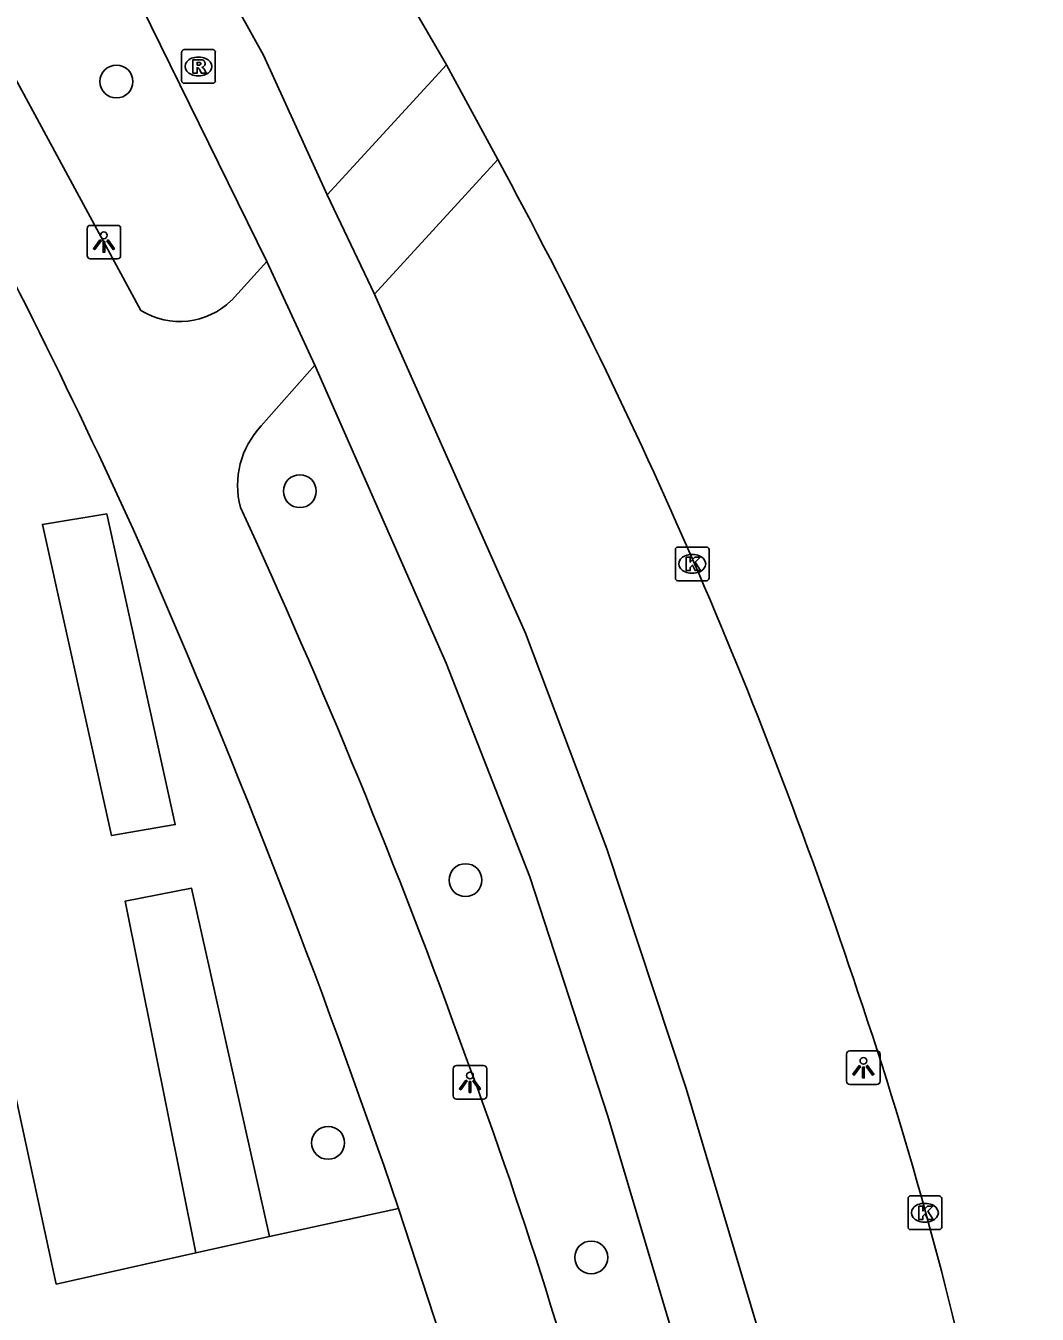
# Model space of a CAD drawing. Extents: x 160037 to 160839, y 385326 to 386441.
# Drawn here: x 160599.04 to 160629.11, y 386318.7 to 386357 of the extents above; entities that cross this region are included whole.
import ezdxf

# ---------------------------------------------------------------- set-up
doc = ezdxf.new("R2010")
doc.units = 0
for name, color, linetype in [('IMGEO_Boom', 7, 'Continuous'), ('IMGEO_Fietspad_gesloten', 7, 'Continuous'), ('IMGEO_Haag', 7, 'Continuous'), ('IMGEO_Kolk', 7, 'Continuous'), ('IMGEO_Lichtpunt', 7, 'Continuous'), ('IMGEO_Rijbaan_lokaal_gesloten', 7, 'Continuous'), ('IMGEO_Rioolput', 7, 'Continuous'), ('IMGEO_Voetpad_open', 7, 'Continuous')]:
    doc.layers.add(name, color=color, linetype=linetype)

msp = doc.modelspace()

# ---------------------------------------------------------------- linework, layer by layer
at = {"layer": 'IMGEO_Boom'}
for centre in [(160601.734, 386355.345), (160607.186, 386343.168), (160612.111, 386331.607), (160608.025, 386323.798), (160615.849, 386320.391)]:
    msp.add_circle(centre, 0.489, dxfattribs=at)
at = {"layer": 'IMGEO_Fietspad_gesloten'}
for points in [[(160608.002, 386351.973), (160606.102, 386356.126), (160604.226, 386359.518), (160602.713, 386362.855), (160602.01, 386364.318)], [(160601.217, 386359.935), (160602.465, 386357.597), (160606.201, 386349.993)], [(160609.405, 386349.023), (160608.002, 386351.973)], [(160607.631, 386346.918), (160606.201, 386349.993)], [(160657.055, 386154.143), (160647.386, 386198.679), (160636.094, 386250.686), (160624.457, 386303.72), (160622.534, 386311.847), (160620.91, 386317.905), (160618.67, 386325.412), (160616.315, 386332.541), (160613.894, 386338.952), (160609.405, 386349.023)], [(160607.631, 386346.918), (160611.537, 386338.055), (160614.024, 386331.705), (160616.344, 386324.596), (160618.303, 386317.988), (160620.148, 386311.23), (160622.139, 386303.076), (160623.193, 386298.283), (160645.016, 386198.179)]]:
    msp.add_lwpolyline(points, dxfattribs=at)
at = {"layer": 'IMGEO_Haag'}
for points in [[(160601.444, 386342.49), (160603.482, 386333.258), (160601.592, 386332.933), (160599.533, 386342.182), (160601.444, 386342.49)], [(160604.098, 386320.526), (160601.992, 386330.981), (160603.967, 386331.366), (160606.28, 386321.011)]]:
    msp.add_lwpolyline(points, dxfattribs=at)
at = {"layer": 'IMGEO_Kolk'}
for p, q in [((160618.35, 386340.581), (160618.35, 386341.433)), ((160618.425, 386341.507), (160619.277, 386341.507)), ((160619.351, 386341.433), (160619.351, 386340.581)), ((160618.838, 386341.287), (160618.863, 386341.287)), ((160618.861, 386340.727), (160618.836, 386340.727)), ((160619.277, 386340.507), (160618.425, 386340.507)), ((160625.266, 386321.294), (160625.266, 386322.146)), ((160625.341, 386322.22), (160626.193, 386322.22)), ((160625.754, 386322), (160625.779, 386322)), ((160626.267, 386322.146), (160626.267, 386321.294)), ((160626.193, 386321.22), (160625.341, 386321.22)), ((160625.777, 386321.44), (160625.752, 386321.44))]:
    msp.add_line(p, q, dxfattribs=at)
for points in [[(160618.35, 386340.581), (160618.35, 386341.433)], [(160618.425, 386341.507), (160619.277, 386341.507)], [(160619.351, 386341.433), (160619.351, 386340.581)], [(160618.671, 386341.207), (160618.794, 386341.207), (160618.794, 386341.056), (160618.924, 386341.207), (160619.088, 386341.207), (160618.942, 386341.056), (160619.095, 386340.807), (160618.943, 386340.807), (160618.858, 386340.971), (160618.794, 386340.904), (160618.794, 386340.807), (160618.671, 386340.807), (160618.671, 386341.207)], [(160619.277, 386340.507), (160618.425, 386340.507)], [(160625.266, 386321.294), (160625.266, 386322.146)], [(160625.341, 386322.22), (160626.193, 386322.22)], [(160625.587, 386321.92), (160625.71, 386321.92), (160625.71, 386321.769), (160625.84, 386321.92), (160626.004, 386321.92), (160625.858, 386321.769), (160626.011, 386321.52), (160625.859, 386321.52), (160625.774, 386321.684), (160625.71, 386321.617), (160625.71, 386321.52), (160625.587, 386321.52), (160625.587, 386321.92)], [(160626.267, 386322.146), (160626.267, 386321.294)], [(160626.193, 386321.22), (160625.341, 386321.22)]]:
    msp.add_lwpolyline(points, dxfattribs=at)
for centre, start, end in [((160618.427, 386341.431), 91.552, 178.448), ((160618.427, 386341.431), 91.552, 178.448), ((160619.275, 386341.431), 1.552, 88.448), ((160619.275, 386341.431), 1.552, 88.448), ((160618.427, 386340.583), 181.552, 268.448), ((160618.427, 386340.583), 181.552, 268.448), ((160619.275, 386340.583), 271.552, 358.448), ((160619.275, 386340.583), 271.552, 358.448), ((160625.343, 386322.144), 91.552, 178.448), ((160625.343, 386322.144), 91.552, 178.448), ((160626.191, 386322.144), 1.552, 88.448), ((160626.191, 386322.144), 1.552, 88.448), ((160625.343, 386321.296), 181.552, 268.448), ((160625.343, 386321.296), 181.552, 268.448), ((160626.191, 386321.296), 271.552, 358.448), ((160626.191, 386321.296), 271.552, 358.448)]:
    msp.add_arc(centre, 0.0765, start, end, dxfattribs=at)
for centre, major_axis, ratio, start_param, end_param in [((160618.837, 386341.007), (-0.387, 0.002), 0.722429, 4.712389, 7.853982), ((160618.862, 386341.007), (-0.39, 0.002), 0.717154, 1.570796, 4.712389), ((160625.753, 386321.72), (-0.387, 0.002), 0.722429, 4.712389, 7.853982), ((160625.778, 386321.72), (-0.39, 0.002), 0.717154, 1.570796, 4.712389)]:
    msp.add_ellipse(centre, major_axis=major_axis, ratio=ratio, start_param=start_param, end_param=end_param, dxfattribs=at)
at = {"layer": 'IMGEO_Lichtpunt'}
for p, q in [((160600.863, 386350.975), (160600.863, 386350.168)), ((160600.863, 386350.975), (160600.863, 386350.168)), ((160601.765, 386351.07), (160600.957, 386351.07)), ((160601.765, 386351.07), (160600.957, 386351.07)), ((160601.859, 386350.168), (160601.859, 386350.975)), ((160601.859, 386350.168), (160601.859, 386350.975)), ((160600.957, 386350.074), (160601.765, 386350.074)), ((160600.957, 386350.074), (160601.765, 386350.074)), ((160624.342, 386326.531), (160623.534, 386326.531)), ((160624.342, 386326.531), (160623.534, 386326.531)), ((160612.647, 386326.096), (160611.839, 386326.096)), ((160612.647, 386326.096), (160611.839, 386326.096)), ((160623.44, 386326.436), (160623.44, 386325.629)), ((160623.44, 386326.436), (160623.44, 386325.629)), ((160624.436, 386325.629), (160624.436, 386326.436)), ((160624.436, 386325.629), (160624.436, 386326.436)), ((160611.745, 386326.001), (160611.745, 386325.194)), ((160611.745, 386326.001), (160611.745, 386325.194)), ((160612.741, 386325.194), (160612.741, 386326.001)), ((160612.741, 386325.194), (160612.741, 386326.001)), ((160623.534, 386325.535), (160624.342, 386325.535)), ((160623.534, 386325.535), (160624.342, 386325.535)), ((160611.839, 386325.1), (160612.647, 386325.1)), ((160611.839, 386325.1), (160612.647, 386325.1))]:
    msp.add_line(p, q, dxfattribs=at)
for points in [[(160601.237, 386350.639), (160601.276, 386350.611), (160601.088, 386350.349), (160601.05, 386350.376), (160601.237, 386350.639)], [(160601.339, 386350.591), (160601.386, 386350.591), (160601.386, 386350.269), (160601.339, 386350.269), (160601.339, 386350.591)], [(160601.449, 386350.611), (160601.487, 386350.638), (160601.674, 386350.376), (160601.635, 386350.348), (160601.449, 386350.611)], [(160623.814, 386326.1), (160623.853, 386326.072), (160623.665, 386325.81), (160623.627, 386325.837), (160623.814, 386326.1)], [(160624.026, 386326.072), (160624.064, 386326.099), (160624.251, 386325.837), (160624.212, 386325.809), (160624.026, 386326.072)], [(160623.916, 386326.052), (160623.963, 386326.052), (160623.963, 386325.73), (160623.916, 386325.73), (160623.916, 386326.052)], [(160612.119, 386325.665), (160612.158, 386325.637), (160611.97, 386325.375), (160611.932, 386325.402), (160612.119, 386325.665)], [(160612.221, 386325.617), (160612.268, 386325.617), (160612.268, 386325.295), (160612.221, 386325.295), (160612.221, 386325.617)], [(160612.331, 386325.637), (160612.369, 386325.664), (160612.556, 386325.402), (160612.517, 386325.374), (160612.331, 386325.637)]]:
    msp.add_lwpolyline(points, dxfattribs=at)
for centre in [(160601.362, 386350.773), (160623.939, 386326.234), (160612.244, 386325.799)]:
    msp.add_circle(centre, 0.0994, dxfattribs=at)
for centre, start, end in [((160600.957, 386350.975), 90, 180), ((160600.957, 386350.975), 90, 180), ((160601.765, 386350.975), 0, 90), ((160601.765, 386350.975), 0, 90), ((160600.957, 386350.168), 180, 270), ((160600.957, 386350.168), 180, 270), ((160601.765, 386350.168), 270, 0), ((160601.765, 386350.168), 270, 360), ((160623.534, 386326.436), 90, 180), ((160623.534, 386326.436), 90, 180), ((160624.342, 386326.436), 0, 90), ((160624.342, 386326.436), 0, 90), ((160611.839, 386326.001), 90, 180), ((160611.839, 386326.001), 90, 180), ((160612.647, 386326.001), 0, 90), ((160612.647, 386326.001), 0, 90), ((160623.534, 386325.629), 180, 270), ((160623.534, 386325.629), 180, 270), ((160624.342, 386325.629), 270, 0), ((160624.342, 386325.629), 270, 360), ((160611.839, 386325.194), 180, 270), ((160611.839, 386325.194), 180, 270), ((160612.647, 386325.194), 270, 0), ((160612.647, 386325.194), 270, 360)]:
    msp.add_arc(centre, 0.0946, start, end, dxfattribs=at)
at = {"layer": 'IMGEO_Rijbaan_lokaal_gesloten'}
for points in [[(160607.507, 386362.391), (160607.838, 386362.013), (160609.787, 386358.883), (160611.548, 386355.844)], [(160611.548, 386355.844), (160613.07, 386353.023)]]:
    msp.add_lwpolyline(points, dxfattribs=at)
for centre, radius, start, end in [((160479.692, 386280.644), 151.751, 18.45354, 28.48678), ((160510.142, 386289.753), 119.988, 11.99646, 18.93002)]:
    msp.add_arc(centre, radius, start, end, dxfattribs=at)
at = {"layer": 'IMGEO_Rioolput'}
for p, q in [((160603.673, 386355.366), (160603.673, 386356.218)), ((160603.748, 386356.292), (160604.6, 386356.292)), ((160604.161, 386356.072), (160604.186, 386356.072)), ((160604.674, 386356.218), (160604.674, 386355.366)), ((160604.6, 386355.292), (160603.748, 386355.292)), ((160604.184, 386355.512), (160604.159, 386355.512))]:
    msp.add_line(p, q, dxfattribs=at)
for points in [[(160603.673, 386355.366), (160603.673, 386356.218)], [(160603.748, 386356.292), (160604.6, 386356.292)], [(160604.262, 386355.99), (160604.01, 386355.992), (160604.01, 386355.592)], [(160604.674, 386356.218), (160604.674, 386355.366)], [(160604.01, 386355.592), (160604.134, 386355.592), (160604.134, 386355.754), (160604.145, 386355.754)], [(160604.188, 386355.911), (160604.134, 386355.911), (160604.134, 386355.83)], [(160604.134, 386355.83), (160604.186, 386355.83)], [(160604.192, 386355.725), (160604.263, 386355.592), (160604.403, 386355.592), (160604.338, 386355.718)], [(160604.6, 386355.292), (160603.748, 386355.292)]]:
    msp.add_lwpolyline(points, dxfattribs=at)
for centre, radius, start, end in [((160603.75, 386356.216), 0.0765, 91.552, 178.448), ((160603.75, 386356.216), 0.0765, 91.552, 178.448), ((160604.261, 386355.88), 0.109, 350.3612, 89.416), ((160604.598, 386356.216), 0.0765, 1.552, 88.448), ((160604.598, 386356.216), 0.0765, 1.552, 88.448), ((160604.144, 386355.701), 0.0533, 26.0293, 88.6989), ((160604.17, 386356.019), 0.19, 274.7715, 282.9687), ((160604.194, 386355.815), 0.0964, 77.0061, 93.1865), ((160604.208, 386355.872), 0.0378, 276.6634, 79.6772), ((160604.259, 386355.88), 0.112, 277.5842, 350.9817), ((160604.243, 386355.665), 0.108, 29.5134, 73.7905), ((160603.75, 386355.368), 0.0765, 181.552, 268.448), ((160603.75, 386355.368), 0.0765, 181.552, 268.448), ((160604.598, 386355.368), 0.0765, 271.552, 358.448), ((160604.598, 386355.368), 0.0765, 271.552, 358.448)]:
    msp.add_arc(centre, radius, start, end, dxfattribs=at)
for centre, major_axis, ratio, start_param, end_param in [((160604.16, 386355.792), (-0.387, 0.002), 0.722429, 4.712389, 7.853982), ((160604.185, 386355.792), (-0.39, 0.002), 0.717154, 1.570796, 4.712389)]:
    msp.add_ellipse(centre, major_axis=major_axis, ratio=ratio, start_param=start_param, end_param=end_param, dxfattribs=at)
at = {"layer": 'IMGEO_Voetpad_open'}
for points in [[(160602.463, 386348.542), (160594.781, 386362.73), (160592.153, 386367.57)], [(160604.098, 386320.526), (160599.946, 386319.602), (160592.094, 386355.942), (160594.855, 386356.545)], [(160608.002, 386351.973), (160611.548, 386355.844)], [(160613.07, 386353.023), (160609.405, 386349.023)], [(160606.201, 386349.993), (160605.15, 386348.831)], [(160606.036, 386345.109), (160607.631, 386346.918)], [(160601.398, 386343.841), (160602.231, 386342.038)], [(160610.12, 386321.851), (160606.28, 386321.011)], [(160610.12, 386321.851), (160611.353, 386318.063)], [(160606.28, 386321.011), (160604.098, 386320.526)]]:
    msp.add_lwpolyline(points, dxfattribs=at)
for centre, radius, start, end in [((160429.627, 386263.41), 189.669, 25.09115, 29.40892), ((160603.621, 386350.407), 2.195, 238.1488, 314.1289), ((160607.935, 386343.335), 2.599, 136.9437, 194.4166), ((160420.174, 386257.122), 204.051, 19.84865, 24.79264), ((160376.29, 386242.106), 247.054, 18.83131, 23.85941), ((160477.857, 386276.375), 143.266, 14.15894, 20.43891)]:
    msp.add_arc(centre, radius, start, end, dxfattribs=at)

doc.saveas('drawing.dxf')
